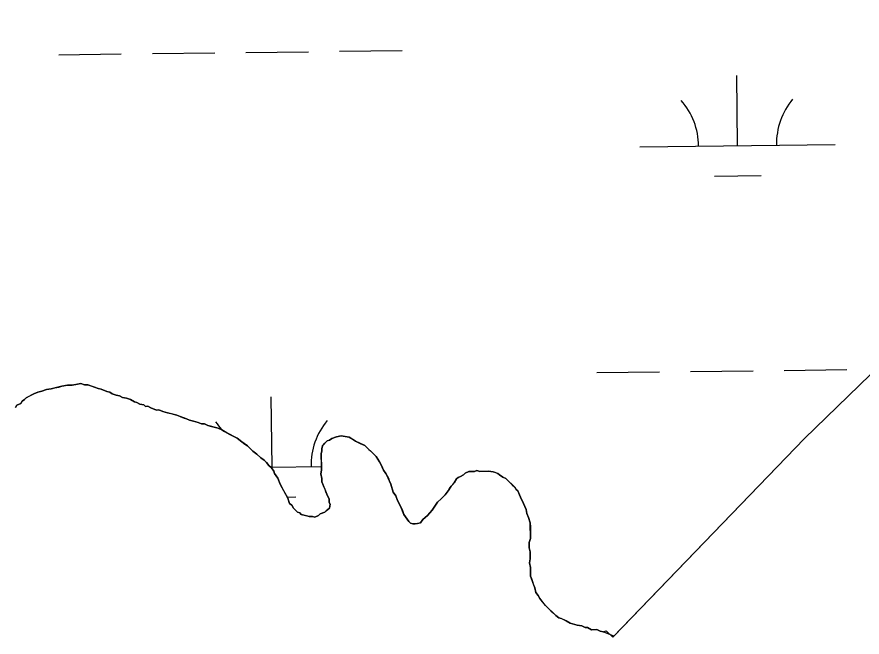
# Model space of a CAD drawing. Extents: x 3694830 to 3732949, y 415201 to 440970.
# Drawn here: x 3729309.4 to 3729742.5, y 425492.6 to 425810.4 of the extents above; entities that cross this region are included whole.
import ezdxf

# ---------------------------------------------------------------- set-up
doc = ezdxf.new("R2010")
doc.units = 0
doc.layers.add('V-TOPO-SHOR', color=7, linetype='Continuous')
doc.layers.add('V-WETL-SWMP', color=7, linetype='Continuous')

msp = doc.modelspace()

# ---------------------------------------------------------------- linework, layer by layer
at = {"layer": 'V-TOPO-SHOR'}
for points in [[(3729614.83, 425492.62), (3729713.06, 425594.41), (3729836.56, 425714.04), (3730031.31, 425926.12)], [(3729308.59, 425610.23), (3729309.36, 425611.45), (3729311.35, 425612.29), (3729312.13, 425613.52), (3729313.32, 425614.35), (3729314.1, 425615.17), (3729315.69, 425616), (3729318.08, 425617.26), (3729320.07, 425618.1), (3729322.06, 425618.55), (3729324.46, 425619.4), (3729326.86, 425619.85), (3729328.85, 425620.3), (3729330.85, 425620.74), (3729332.45, 425621.17), (3729335.25, 425621.64), (3729337.66, 425621.69), (3729340.46, 425622.15), (3729342.06, 425622.58), (3729344.08, 425621.82), (3729345.69, 425621.86), (3729347.71, 425621.1), (3729350.95, 425619.96), (3729352.56, 425619.59), (3729355.4, 425618.45), (3729357.01, 425618.08), (3729358.23, 425617.3), (3729360.26, 425616.54), (3729361.87, 425616.18), (3729363.49, 425615.41), (3729365.51, 425615.05), (3729367.54, 425614.29), (3729369.57, 425613.13), (3729370.78, 425612.75), (3729372.4, 425611.98), (3729374.42, 425611.62), (3729375.24, 425610.84), (3729376.44, 425610.86), (3729378.07, 425610.09), (3729380.9, 425608.95), (3729382.1, 425608.98), (3729384.13, 425608.22), (3729386.56, 425607.46)], [(3729386.56, 425607.46), (3729388.17, 425607.1), (3729391.4, 425606.36), (3729393.02, 425605.59), (3729395.04, 425604.83), (3729396.26, 425604.46), (3729397.88, 425603.69), (3729399.89, 425603.33), (3729402.32, 425602.58), (3729403.94, 425601.81), (3729405.55, 425601.84), (3729407.17, 425601.07), (3729408.38, 425600.7), (3729412.42, 425599.58), (3729414.45, 425598.82), (3729415.67, 425598.04), (3729416.89, 425597.26), (3729418.51, 425596.49), (3729420.54, 425595.33), (3729422.17, 425594.56), (3729424.62, 425592.61), (3729426.25, 425591.44), (3729427.47, 425590.66), (3729428.7, 425589.48), (3729430.34, 425587.91), (3729432.38, 425586.35), (3729434.43, 425584.38), (3729436.06, 425583.21), (3729437.29, 425582.03), (3729438.53, 425580.45), (3729439.76, 425579.27), (3729441, 425577.69), (3729441.43, 425576.5), (3729443.08, 425574.12), (3729444.35, 425570.94), (3729446.03, 425567.76), (3729447.28, 425565.38), (3729448.12, 425563.79), (3729448.55, 425562.59), (3729448.98, 425561), (3729450.2, 425560.22), (3729451.04, 425558.63), (3729452.27, 425557.45), (3729453.09, 425556.67), (3729454.3, 425556.29), (3729455.12, 425555.5), (3729457.95, 425554.76), (3729459.16, 425554.38), (3729460.77, 425554.42), (3729461.98, 425554.04), (3729463.97, 425554.89), (3729464.75, 425555.71), (3729467.15, 425556.56), (3729467.93, 425557.38), (3729469.51, 425558.62), (3729469.87, 425560.63), (3729469.44, 425561.83), (3729469.41, 425563.44), (3729468.57, 425565.03), (3729467.73, 425567.02), (3729467.3, 425568.21), (3729466.46, 425570.2), (3729465.61, 425572.19), (3729465.58, 425573.8), (3729465.12, 425576.2), (3729465.48, 425578.21), (3729465.43, 425580.62), (3729465.4, 425582.23), (3729465.35, 425584.64), (3729465.31, 425586.64), (3729465.68, 425587.85), (3729465.66, 425589.06), (3729466.02, 425590.67), (3729467.2, 425591.9), (3729468.38, 425593.13), (3729469.58, 425593.56), (3729470.76, 425594.39), (3729473.16, 425595.24), (3729475.56, 425595.69), (3729477.57, 425595.34), (3729479.58, 425594.98), (3729481.62, 425593.81), (3729482.84, 425593.04), (3729485.27, 425591.88), (3729487.71, 425590.73), (3729488.53, 425589.94), (3729489.76, 425588.77), (3729490.58, 425587.98), (3729492.21, 425586.41), (3729493.44, 425585.23), (3729495.11, 425582.45), (3729495.94, 425581.27), (3729496.78, 425579.28), (3729497.21, 425578.08), (3729498.45, 425576.5), (3729499.71, 425574.12), (3729500.13, 425572.92), (3729500.98, 425570.93), (3729501.41, 425569.74), (3729501.84, 425568.14), (3729502.27, 425566.94)], [(3729502.27, 425566.94), (3729503.51, 425564.96), (3729504.37, 425562.57), (3729506.04, 425559.39), (3729506.89, 425557.4), (3729507.73, 425555.41), (3729508.56, 425554.23), (3729509.39, 425553.04), (3729510.21, 425551.85), (3729511.03, 425551.07), (3729512.25, 425550.69), (3729513.45, 425550.72), (3729514.66, 425550.74), (3729516.25, 425551.18), (3729517.42, 425552.81), (3729519.79, 425554.86), (3729522.14, 425557.73), (3729524.86, 425561.8), (3729526.84, 425563.45), (3729528.01, 425564.68), (3729528.8, 425565.5), (3729530.36, 425567.54), (3729531.14, 425568.76), (3729531.92, 425569.98), (3729532.7, 425570.8), (3729533.49, 425571.62), (3729534.65, 425573.65), (3729535.44, 425574.47), (3729536.63, 425574.9), (3729538.22, 425575.74), (3729539.01, 425576.55), (3729541, 425577.4), (3729542.2, 425577.43), (3729543.81, 425577.46), (3729545, 425577.89), (3729546.62, 425577.52), (3729548.62, 425577.56), (3729551.03, 425577.61), (3729553.45, 425577.26), (3729554.66, 425576.89), (3729555.88, 425576.51), (3729556.7, 425575.73), (3729558.33, 425574.56), (3729559.95, 425573.79), (3729561.59, 425572.22), (3729563.23, 425570.64), (3729564.46, 425569.47), (3729565.29, 425568.28), (3729566.11, 425567.49), (3729566.95, 425565.5), (3729567.38, 425564.31), (3729569.05, 425561.13), (3729570.33, 425557.94), (3729570.77, 425555.94), (3729571.61, 425553.95), (3729572.48, 425551.16), (3729572.52, 425549.15), (3729572.56, 425547.15), (3729572.6, 425545.14), (3729572.65, 425543.13), (3729571.89, 425541.11), (3729571.95, 425538.3), (3729572.39, 425536.3), (3729572.47, 425532.69), (3729572.11, 425530.67), (3729572.56, 425528.27), (3729572.58, 425527.07), (3729572.62, 425525.46), (3729572.65, 425523.86), (3729573.08, 425522.66), (3729573.52, 425521.07), (3729573.94, 425519.87), (3729574.79, 425517.88), (3729575.24, 425515.48), (3729576.48, 425513.9), (3729577.32, 425512.31), (3729578.96, 425510.34), (3729580.2, 425508.76), (3729581.84, 425507.19), (3729583.07, 425506.01), (3729584.3, 425504.83), (3729585.53, 425503.65), (3729587.16, 425502.48), (3729588.38, 425502.1), (3729590.81, 425500.95), (3729592.84, 425499.79), (3729594.05, 425499.41), (3729595.27, 425499.04), (3729596.48, 425498.66), (3729598.9, 425498.31), (3729600.52, 425497.54), (3729601.72, 425497.57), (3729603.75, 425496.41), (3729605.36, 425496.44), (3729606.56, 425496.46), (3729608.19, 425495.69), (3729609.8, 425495.33), (3729611.4, 425495.76)], [(3729611.4, 425495.76), (3729614.83, 425492.62)]]:
    msp.add_lwpolyline(points, dxfattribs=at)
at = {"layer": 'V-WETL-SWMP'}
for p, q in [((3729330.76, 425791.02), (3729362.76, 425791.4)), ((3729378.76, 425791.59), (3729410.76, 425791.97)), ((3729426.76, 425792.16), (3729458.75, 425792.55)), ((3729474.75, 425792.74), (3729506.75, 425793.12)), ((3729678.66, 425744.42), (3729678.23, 425780.42)), ((3729628.66, 425743.83), (3729728.66, 425745.02)), ((3729666.85, 425728.85), (3729690.84, 425729.14)), ((3729606.63, 425628.12), (3729638.63, 425628.5)), ((3729654.63, 425628.7), (3729686.63, 425629.08)), ((3729702.63, 425629.27), (3729734.63, 425629.65)), ((3729440.14, 425579.7), (3729439.71, 425615.7)), ((3729439.32, 425579.69), (3729465.44, 425580.01)), ((3729447.82, 425564.36), (3729452.32, 425564.42))]:
    msp.add_line(p, q, dxfattribs=at)
for points in [[(3729836.56, 425714.04), (3729713.06, 425594.41), (3729615.23, 425493.04), (3729609.8, 425495.33), (3729608.19, 425495.7), (3729606.56, 425496.46), (3729603.75, 425496.41), (3729601.72, 425497.57), (3729600.52, 425497.54), (3729598.9, 425498.31), (3729596.48, 425498.66), (3729592.84, 425499.79), (3729590.81, 425500.95), (3729588.37, 425502.1), (3729587.16, 425502.48), (3729585.53, 425503.65), (3729580.2, 425508.76), (3729577.31, 425512.31), (3729576.48, 425513.9), (3729575.24, 425515.48), (3729574.79, 425517.88), (3729573.52, 425521.06), (3729572.65, 425523.86), (3729572.56, 425528.27), (3729572.11, 425530.67), (3729572.47, 425532.69), (3729572.39, 425536.3), (3729571.95, 425538.3), (3729571.89, 425541.11), (3729572.65, 425543.13), (3729572.48, 425551.16), (3729571.61, 425553.95), (3729570.77, 425555.94), (3729570.33, 425557.94), (3729569.05, 425561.13), (3729567.38, 425564.31), (3729566.11, 425567.49), (3729565.29, 425568.28), (3729564.46, 425569.47), (3729559.95, 425573.79), (3729558.33, 425574.56), (3729556.7, 425575.73), (3729555.88, 425576.51), (3729553.45, 425577.26), (3729551.03, 425577.61), (3729546.62, 425577.52), (3729545, 425577.89), (3729543.81, 425577.46), (3729541, 425577.4), (3729539.01, 425576.56), (3729538.22, 425575.74), (3729536.63, 425574.9), (3729535.44, 425574.47), (3729534.65, 425573.65), (3729533.49, 425571.62), (3729531.92, 425569.98), (3729530.36, 425567.54), (3729528.8, 425565.5), (3729526.84, 425563.45), (3729524.86, 425561.8), (3729522.14, 425557.73), (3729519.79, 425554.86), (3729517.42, 425552.81), (3729516.25, 425551.18), (3729514.66, 425550.74), (3729512.25, 425550.69), (3729511.04, 425551.07), (3729510.22, 425551.85), (3729507.73, 425555.41), (3729506.04, 425559.39), (3729504.37, 425562.57), (3729503.51, 425564.96)], [(3729503.51, 425564.96), (3729502.27, 425566.94), (3729500.98, 425570.93), (3729499.7, 425574.12), (3729498.45, 425576.5), (3729497.21, 425578.08), (3729495.94, 425581.27), (3729495.11, 425582.45), (3729493.45, 425585.23), (3729487.71, 425590.73), (3729482.84, 425593.04), (3729479.58, 425594.98), (3729475.55, 425595.69), (3729473.15, 425595.24), (3729470.76, 425594.39), (3729469.58, 425593.56), (3729468.38, 425593.13), (3729466.02, 425590.67), (3729465.66, 425589.06), (3729465.68, 425587.85), (3729465.3, 425586.64), (3729465.48, 425578.21), (3729465.12, 425576.2), (3729465.58, 425573.8), (3729465.61, 425572.19), (3729468.57, 425565.03), (3729469.41, 425563.44), (3729469.44, 425561.83), (3729469.87, 425560.64), (3729469.51, 425558.62), (3729467.93, 425557.38), (3729467.15, 425556.56), (3729464.75, 425555.71), (3729463.97, 425554.89), (3729461.98, 425554.04), (3729460.77, 425554.42), (3729459.16, 425554.38), (3729455.12, 425555.5), (3729454.3, 425556.29), (3729453.09, 425556.67), (3729451.04, 425558.63), (3729450.2, 425560.22), (3729448.98, 425561), (3729448.12, 425563.79), (3729444.35, 425570.94), (3729443.08, 425574.12), (3729441.42, 425576.5), (3729441, 425577.69), (3729439.76, 425579.27), (3729438.53, 425580.45), (3729437.29, 425582.03), (3729436.06, 425583.21), (3729434.43, 425584.38), (3729432.38, 425586.35), (3729430.34, 425587.91), (3729427.47, 425590.66), (3729424.62, 425592.61), (3729422.17, 425594.56), (3729416.89, 425597.26), (3729414.45, 425598.82), (3729412.42, 425599.58), (3729407.17, 425601.07), (3729405.55, 425601.84), (3729403.94, 425601.81), (3729402.32, 425602.58), (3729399.89, 425603.33), (3729397.88, 425603.69), (3729396.26, 425604.46), (3729393.02, 425605.59), (3729391.4, 425606.36), (3729386.55, 425607.46), (3729384.13, 425608.22), (3729382.1, 425608.98), (3729380.9, 425608.95), (3729378.06, 425610.09), (3729376.44, 425610.86), (3729375.24, 425610.84), (3729374.42, 425611.62), (3729372.4, 425611.98), (3729370.78, 425612.75), (3729369.57, 425613.13), (3729367.54, 425614.29), (3729365.51, 425615.05), (3729363.5, 425615.41), (3729361.87, 425616.18), (3729360.26, 425616.54), (3729358.23, 425617.3), (3729357.01, 425618.08), (3729355.4, 425618.45), (3729352.56, 425619.59), (3729350.95, 425619.96), (3729345.69, 425621.86), (3729344.08, 425621.82), (3729342.06, 425622.59), (3729340.46, 425622.15), (3729337.66, 425621.69), (3729335.25, 425621.64), (3729332.45, 425621.18), (3729326.86, 425619.85), (3729324.46, 425619.4), (3729322.06, 425618.55)], [(3729322.06, 425618.55), (3729320.07, 425618.1), (3729318.08, 425617.26), (3729314.1, 425615.17), (3729313.32, 425614.35), (3729312.13, 425613.52), (3729311.35, 425612.3), (3729309.36, 425611.45), (3729308.59, 425610.23)]]:
    msp.add_lwpolyline(points, dxfattribs=at)
for centre, start, end in [((3729623.42, 425744.24), 359.9115, 41.4552), ((3729733.89, 425745.56), 139.9115, 181.4552), ((3729384.89, 425579.52), 33.2541, 41.4552), ((3729495.37, 425580.84), 139.9115, 181.4552)]:
    msp.add_arc(centre, 35.25, start, end, dxfattribs=at)

doc.saveas('drawing.dxf')
